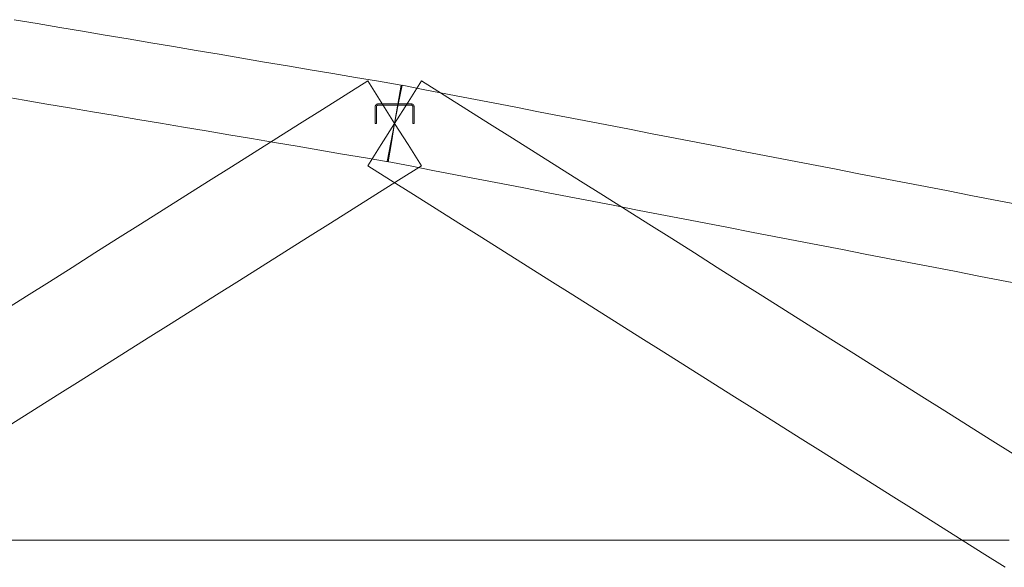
# Model space of a CAD drawing. Header units: millimetres. Extents: x -176817 to 571382, y -58489 to 156123.
# Tile 291 of 364: x 557670 to 560713, y -25362 to -23670. Entities that reach past the tile are written whole.
import ezdxf

# ---------------------------------------------------------------- set-up
doc = ezdxf.new("R2010")
doc.units = ezdxf.units.MM
doc.header["$LTSCALE"] = 0.2
doc.layers.add('ARF2000E0_BEARING_ROOF_KANTAVAT_KATTO', color=7, linetype='Continuous', lineweight=13)

msp = doc.modelspace()

# ---------------------------------------------------------------- linework, layer by layer
at = {"layer": 'ARF2000E0_BEARING_ROOF_KANTAVAT_KATTO'}
for points in [[(558808.6646, -24108.7227), (558818.6654, -24049.562), (558828.6662, -23990.4013), (558838.667, -23931.2407), (558848.6678, -23872.08), (558778.3553, -23860.1941), (558708.0428, -23848.3081), (558637.7303, -23836.4222), (558567.4178, -23824.5363), (558497.1053, -23812.6503), (558426.7928, -23800.7644), (558356.4803, -23788.8784), (558286.1678, -23776.9925), (558215.8553, -23765.1066), (558145.5428, -23753.2206), (558075.2303, -23741.3347), (558004.9178, -23729.4488), (557934.6053, -23717.5628), (557864.2928, -23705.6769), (557793.9803, -23693.7909), (557723.6678, -23681.905), (557653.3553, -23670.0191)], [(558911.2703, -24121.556), (558869.9683, -24055.9787), (558828.6662, -23990.4013), (558787.3641, -23924.824), (558746.0621, -23859.2466), (558675.7496, -23903.531), (558605.4371, -23947.8154), (558535.1246, -23992.0998), (558464.8121, -24036.3841), (558394.4996, -24080.6685), (558324.1871, -24124.9529), (558253.8746, -24169.2373), (558183.5621, -24213.5216), (558113.2496, -24257.806), (558042.9371, -24302.0904), (557972.6246, -24346.3748), (557902.3121, -24390.6591), (557831.9996, -24434.9435), (557761.6871, -24479.2279), (557691.3746, -24523.5123), (557621.0621, -24567.7966)], [(560739.3953, -25010.6404), (560669.0828, -24966.356), (560598.7703, -24922.0716), (560528.4578, -24877.7873), (560458.1453, -24833.5029), (560387.8328, -24789.2185), (560317.5203, -24744.9341), (560247.2078, -24700.6498), (560176.8953, -24656.3654), (560106.5828, -24612.081), (560036.2703, -24567.7966), (559965.9578, -24523.5123), (559895.6453, -24479.2279), (559825.3328, -24434.9435), (559755.0203, -24390.6591), (559684.7078, -24346.3748), (559614.3953, -24302.0904), (559544.0828, -24257.806), (559473.7703, -24213.5216), (559403.4578, -24169.2373), (559333.1453, -24124.9529), (559262.8328, -24080.6685), (559192.5203, -24036.3841), (559122.2078, -23992.0998), (559051.8953, -23947.8154), (558981.5828, -23903.531), (558911.2703, -23859.2466), (558869.9683, -23924.824), (558828.6662, -23990.4013), (558787.3641, -24055.9787), (558746.0621, -24121.556), (558816.3746, -24165.8404), (558886.6871, -24210.1248), (558956.9996, -24254.4092), (559027.3121, -24298.6935), (559097.6246, -24342.9779), (559167.9371, -24387.2623), (559238.2496, -24431.5467), (559308.5621, -24475.831), (559378.8746, -24520.1154), (559449.1871, -24564.3998), (559519.4996, -24608.6842), (559589.8121, -24652.9685), (559660.1246, -24697.2529), (559730.4371, -24741.5373), (559800.7496, -24785.8217), (559871.0621, -24830.106), (559941.3746, -24874.3904), (560011.6871, -24918.6748), (560081.9996, -24962.9592), (560152.3121, -25007.2435), (560222.6246, -25051.5279), (560292.9371, -25095.8123), (560363.2496, -25140.0967), (560433.5621, -25184.381), (560503.8746, -25228.6654), (560574.1871, -25272.9498), (560644.4996, -25317.2342), (560714.8121, -25361.5185)], [(560749.8971, -24239.8703), (560679.5846, -24226.2672), (560609.2721, -24212.6641), (560538.9596, -24199.061), (560468.6471, -24185.4578), (560398.3346, -24171.8547), (560328.0221, -24158.2516), (560257.7096, -24144.6485), (560187.3971, -24131.0453), (560117.0846, -24117.4422), (560046.7721, -24103.8391), (559976.4596, -24090.236), (559906.1471, -24076.6328), (559835.8346, -24063.0297), (559765.5221, -24049.4266), (559695.2096, -24035.8235), (559624.8971, -24022.2203), (559554.5846, -24008.6172), (559484.2721, -23995.0141), (559413.9596, -23981.411), (559343.6471, -23967.8078), (559273.3346, -23954.2047), (559203.0221, -23940.6016), (559132.7096, -23926.9985), (559062.3971, -23913.3953), (558992.0846, -23899.7922), (558921.7721, -23886.1891), (558851.4596, -23872.586), (558840.0629, -23931.4937), (558828.6662, -23990.4013), (558817.2695, -24049.309), (558805.8729, -24108.2167), (558876.1854, -24121.8198), (558946.4979, -24135.423), (559016.8104, -24149.0261), (559087.1229, -24162.6292), (559157.4354, -24176.2323), (559227.7479, -24189.8355), (559298.0604, -24203.4386), (559368.3729, -24217.0417), (559438.6854, -24230.6448), (559508.9979, -24244.248), (559579.3104, -24257.8511), (559649.6229, -24271.4542), (559719.9354, -24285.0573), (559790.2479, -24298.6605), (559860.5604, -24312.2636), (559930.8729, -24325.8667), (560001.1854, -24339.4698), (560071.4979, -24353.073), (560141.8104, -24366.6761), (560212.1229, -24380.2792), (560282.4354, -24393.8823), (560352.7479, -24407.4855), (560423.0604, -24421.0886), (560493.3729, -24434.6917), (560563.6854, -24448.2948), (560633.9979, -24461.898), (560704.3104, -24475.5011), (560774.6229, -24489.1042)], [(557613.3521, -23906.6617), (557683.6646, -23918.5477), (557753.9771, -23930.4336), (557824.2896, -23942.3195), (557894.6021, -23954.2055), (557964.9146, -23966.0914), (558035.2271, -23977.9774), (558105.5396, -23989.8633), (558175.8521, -24001.7492), (558246.1646, -24013.6352), (558316.4771, -24025.5211), (558386.7896, -24037.407), (558457.1021, -24049.293), (558527.4146, -24061.1789), (558597.7271, -24073.0649), (558668.0396, -24084.9508), (558738.3521, -24096.8367), (558808.6646, -24108.7227)], [(558768.6662, -23938.383), (558768.6662, -23990.4013), (558772.6662, -23990.4013), (558772.6662, -23938.383), (558772.6674, -23938.2846), (558772.671, -23938.1863), (558772.6771, -23938.0882), (558772.6855, -23937.9904), (558772.6963, -23937.8928), (558772.7095, -23937.7956), (558772.7251, -23937.6988), (558772.7431, -23937.6024), (558772.7634, -23937.5065), (558772.786, -23937.4111), (558772.811, -23937.3162), (558772.8383, -23937.2219), (558772.8679, -23937.1283), (558772.8999, -23937.0354), (558772.9341, -23936.9432), (558772.9707, -23936.8518), (558773.0095, -23936.7613), (558773.0504, -23936.6718), (558773.0935, -23936.5835), (558773.1388, -23936.4963), (558773.1861, -23936.4104), (558773.2355, -23936.3256), (558773.2869, -23936.2421), (558773.3404, -23936.1599), (558773.3958, -23936.0791), (558773.4533, -23935.9996), (558773.5126, -23935.9215), (558773.5739, -23935.8448), (558773.6371, -23935.7697), (558773.7022, -23935.6961), (558773.7691, -23935.624), (558773.8379, -23935.5535), (558773.9083, -23935.4847), (558773.9804, -23935.4178), (558774.054, -23935.3527), (558774.1291, -23935.2895), (558774.2057, -23935.2282), (558774.2837, -23935.1689), (558774.3631, -23935.1114), (558774.4439, -23935.056), (558774.5261, -23935.0025), (558774.6095, -23934.9511), (558774.6942, -23934.9017), (558774.7802, -23934.8544), (558774.8673, -23934.8091), (558774.9556, -23934.766), (558775.0449, -23934.725), (558775.1354, -23934.6863), (558775.2268, -23934.6497), (558775.319, -23934.6154), (558775.4119, -23934.5835), (558775.5054, -23934.5538), (558775.5997, -23934.5265), (558775.6945, -23934.5015), (558775.7899, -23934.4788), (558775.8858, -23934.4585), (558775.9822, -23934.4406), (558776.0789, -23934.425), (558776.1761, -23934.4118), (558776.2736, -23934.4009), (558776.3714, -23934.3925), (558776.4695, -23934.3865), (558776.5678, -23934.3828), (558776.6662, -23934.3816), (558828.6662, -23934.3816), (558880.6662, -23934.3816), (558880.7647, -23934.3828), (558880.863, -23934.3865), (558880.961, -23934.3925), (558881.0589, -23934.401), (558881.1564, -23934.4118), (558881.2536, -23934.425), (558881.3504, -23934.4406), (558881.4468, -23934.4586), (558881.5428, -23934.4789), (558881.6382, -23934.5016), (558881.733, -23934.5266), (558881.8273, -23934.5539), (558881.9209, -23934.5836), (558882.0138, -23934.6156), (558882.106, -23934.6498), (558882.1974, -23934.6864), (558882.2879, -23934.7252), (558882.3773, -23934.7662), (558882.4656, -23934.8094), (558882.5528, -23934.8546), (558882.6387, -23934.902), (558882.7234, -23934.9514), (558882.8069, -23935.0029), (558882.8891, -23935.0564), (558882.9699, -23935.1119), (558883.0494, -23935.1694), (558883.1274, -23935.2288), (558883.204, -23935.2901), (558883.2792, -23935.3534), (558883.3528, -23935.4185), (558883.4248, -23935.4855), (558883.4953, -23935.5542), (558883.564, -23935.6247), (558883.6309, -23935.6968), (558883.6959, -23935.7704), (558883.759, -23935.8455), (558883.8203, -23935.9222), (558883.8796, -23936.0002), (558883.937, -23936.0797), (558883.9925, -23936.1605), (558884.0459, -23936.2427), (558884.0973, -23936.3262), (558884.1466, -23936.4109), (558884.1939, -23936.4969), (558884.2391, -23936.584), (558884.2822, -23936.6723), (558884.3231, -23936.7617), (558884.3619, -23936.8522), (558884.3984, -23936.9436), (558884.4326, -23937.0357), (558884.4646, -23937.1287), (558884.4942, -23937.2223), (558884.5215, -23937.3165), (558884.5465, -23937.4113), (558884.5691, -23937.5067), (558884.5894, -23937.6026), (558884.6073, -23937.699), (558884.6229, -23937.7958), (558884.6361, -23937.893), (558884.6469, -23937.9905), (558884.6553, -23938.0883), (558884.6614, -23938.1863), (558884.665, -23938.2846), (558884.6662, -23938.383), (558884.6662, -23990.4013), (558888.6662, -23990.4013), (558888.6662, -23938.383), (558888.6638, -23938.1866), (558888.6566, -23937.9904), (558888.6445, -23937.7944), (558888.6277, -23937.5988), (558888.6061, -23937.4038), (558888.5797, -23937.2092), (558888.5485, -23937.0153), (558888.5126, -23936.8222), (558888.4719, -23936.6301), (558888.4266, -23936.439), (558888.3766, -23936.2492), (558888.322, -23936.0608), (558888.2627, -23935.8737), (558888.1989, -23935.6881), (558888.1306, -23935.504), (558888.0577, -23935.3216), (558887.9803, -23935.1408), (558887.8984, -23934.9621), (558887.8123, -23934.7854), (558887.7218, -23934.611), (558887.6271, -23934.4388), (558887.5282, -23934.269), (558887.4251, -23934.1016), (558887.3178, -23933.9367), (558887.2067, -23933.7747), (558887.0917, -23933.6155), (558886.9728, -23933.4592), (558886.8502, -23933.306), (558886.7238, -23933.1557), (558886.5938, -23933.0086), (558886.4601, -23932.8647), (558886.3229, -23932.7241), (558886.1825, -23932.587), (558886.0388, -23932.4535), (558885.8919, -23932.3235), (558885.7419, -23932.1973), (558885.5889, -23932.0747), (558885.4329, -23931.9559), (558885.2739, -23931.841), (558885.1121, -23931.7299), (558884.9475, -23931.6227), (558884.7804, -23931.5196), (558884.6108, -23931.4207), (558884.4388, -23931.326), (558884.2646, -23931.2355), (558884.0882, -23931.1493), (558883.9097, -23931.0675), (558883.7292, -23930.99), (558883.5465, -23930.9169), (558883.3622, -23930.8483), (558883.1763, -23930.7844), (558882.9889, -23930.725), (558882.8001, -23930.6702), (558882.61, -23930.6201), (558882.4187, -23930.5746), (558882.2262, -23930.5339), (558882.0332, -23930.4979), (558881.8394, -23930.4667), (558881.645, -23930.4403), (558881.45, -23930.4187), (558881.2545, -23930.4019), (558881.0587, -23930.3899), (558880.8625, -23930.3826), (558880.6662, -23930.3802), (558828.6662, -23930.3802), (558776.6662, -23930.3802), (558776.4698, -23930.3826), (558776.2735, -23930.3899), (558776.0776, -23930.4019), (558775.882, -23930.4188), (558775.6869, -23930.4404), (558775.4924, -23930.4668), (558775.2985, -23930.498), (558775.1054, -23930.534), (558774.9132, -23930.5747), (558774.7222, -23930.6201), (558774.5324, -23930.6701), (558774.344, -23930.7248), (558774.1569, -23930.7841), (558773.9713, -23930.848), (558773.7873, -23930.9164), (558773.605, -23930.9893), (558773.4242, -23931.0668), (558773.2454, -23931.1487), (558773.0688, -23931.235), (558772.8944, -23931.3255), (558772.7223, -23931.4203), (558772.5525, -23931.5193), (558772.3852, -23931.6225), (558772.2203, -23931.7298), (558772.0584, -23931.841), (558771.8993, -23931.9561), (558771.7431, -23932.0751), (558771.5898, -23932.1978), (558771.4397, -23932.3242), (558771.2926, -23932.4543), (558771.1488, -23932.5881), (558771.0082, -23932.7253), (558770.8712, -23932.8658), (558770.7378, -23933.0096), (558770.6079, -23933.1565), (558770.4817, -23933.3066), (558770.3592, -23933.4597), (558770.2405, -23933.6158), (558770.1256, -23933.7748), (558770.0146, -23933.9366), (558769.9075, -23934.1013), (558769.8045, -23934.2685), (558769.7057, -23934.4382), (558769.611, -23934.6101), (558769.5207, -23934.7844), (558769.4346, -23934.9608), (558769.3528, -23935.1394), (558769.2754, -23935.3199), (558769.2023, -23935.5026), (558769.1338, -23935.687), (558769.0699, -23935.8729), (558769.0106, -23936.0603), (558768.9559, -23936.2491), (558768.9058, -23936.4392), (558768.8604, -23936.6305), (558768.8197, -23936.823), (558768.7838, -23937.016), (558768.7526, -23937.2098), (558768.7263, -23937.4043), (558768.7047, -23937.5993), (558768.6878, -23937.7947), (558768.6758, -23937.9906), (558768.6686, -23938.1867), (558768.6662, -23938.383)], [(557645.6453, -24918.6748), (557715.9578, -24874.3904), (557786.2703, -24830.106), (557856.5828, -24785.8217), (557926.8953, -24741.5373), (557997.2078, -24697.2529), (558067.5203, -24652.9685), (558137.8328, -24608.6842), (558208.1453, -24564.3998), (558278.4578, -24520.1154), (558348.7703, -24475.831), (558419.0828, -24431.5467), (558489.3953, -24387.2623), (558559.7078, -24342.9779), (558630.0203, -24298.6935), (558700.3328, -24254.4092), (558770.6453, -24210.1248), (558840.9578, -24165.8404), (558911.2703, -24121.556)], [(560727.1037, -25277.5013), (560656.7912, -25277.5013), (560586.4787, -25277.5013), (560516.1662, -25277.5013), (560445.8537, -25277.5013), (560375.5412, -25277.5013), (560305.2287, -25277.5013), (560234.9162, -25277.5013), (560164.6037, -25277.5013), (560094.2912, -25277.5013), (560023.9787, -25277.5013), (559953.6662, -25277.5013), (559883.3537, -25277.5013), (559813.0412, -25277.5013), (559742.7287, -25277.5013), (559672.4162, -25277.5013), (559602.1037, -25277.5013), (559531.7912, -25277.5013), (559461.4787, -25277.5013), (559391.1662, -25277.5013), (559320.8537, -25277.5013), (559250.5412, -25277.5013), (559180.2287, -25277.5013), (559109.9162, -25277.5013), (559039.6037, -25277.5013), (558969.2912, -25277.5013), (558898.9787, -25277.5013), (558828.6662, -25277.5013), (558758.3537, -25277.5013), (558688.0412, -25277.5013), (558617.7287, -25277.5013), (558547.4162, -25277.5013), (558477.1037, -25277.5013), (558406.7912, -25277.5013), (558336.4787, -25277.5013), (558266.1662, -25277.5013), (558195.8537, -25277.5013), (558125.5412, -25277.5013), (558055.2287, -25277.5013), (557984.9162, -25277.5013), (557914.6037, -25277.5013), (557844.2912, -25277.5013), (557773.9787, -25277.5013), (557703.6662, -25277.5013), (557633.3537, -25277.5013)]]:
    msp.add_lwpolyline(points, dxfattribs=at)

doc.saveas('drawing.dxf')
